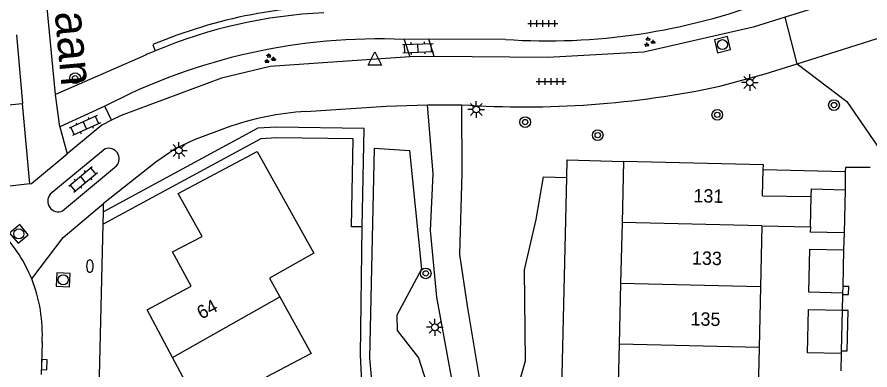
# Model space of a CAD drawing. Extents: x 132994 to 136000, y 393499 to 395512.
# Drawn here: x 134170.7 to 134234.4, y 394333.6 to 394360 of the extents above; entities that cross this region are included whole.
import ezdxf

# ---------------------------------------------------------------- set-up
doc = ezdxf.new("R2010")
doc.units = 0
for name, color, linetype in [('gg-afsc-erfafscheiding', 7, 'Continuous'), ('gg-afsc-hekwerk', 7, 'Continuous'), ('gg-afsc-muur', 7, 'Continuous'), ('gg-anno-huisnummerreeks BGT', 7, 'Continuous'), ('gg-anno-openbare ruimte label', 7, 'Continuous'), ('gg-bbg-bijgebouw', 7, 'Continuous'), ('gg-bbg-gedigitaliseerde bebouwing', 7, 'Continuous'), ('gg-bbg-gedigitaliseerde bijgebouw', 7, 'Continuous'), ('gg-bbg-hoofdgebouw', 7, 'Continuous'), ('gg-bbg-tussenscheiding', 7, 'Continuous'), ('gg-knt-verharding', 7, 'Continuous'), ('gg-knt-verharding nz', 7, 'Continuous'), ('gt-grn-groengrens', 7, 'Continuous'), ('gt-grn-weggrens', 7, 'Continuous'), ('gt-symb-boom', 7, 'Continuous'), ('gt-symb-brandkraan', 7, 'Continuous'), ('gt-symb-groenvak', 7, 'Continuous'), ('gt-symb-klinker verharding', 7, 'Continuous'), ('gt-symb-kolk', 7, 'Continuous'), ('gt-symb-lichtmast', 7, 'Continuous'), ('gt-symb-rioolschacht', 7, 'Continuous'), ('gt-symb-tegel verharding', 7, 'Continuous'), ('gt-symb-waterafsluiter', 7, 'Continuous')]:
    doc.layers.add(name, color=color, linetype=linetype)

# ---------------------------------------------------------------- blocks, each defined once
blk = doc.blocks.new('gt0-KL1')
at = {"layer": 'gt-symb-klinker verharding'}
for p, q in [((-1.15, 0.3), (1.15, 0.3)), ((-1, -0.3), (-1, 0.3)), ((-0.5, 0.3), (-0.5, 0.45)), ((0, -0.3), (0, 0.3)), ((0.5, 0.3), (0.5, 0.45)), ((1, -0.3), (1, 0.3)), ((-1.15, -0.3), (1.15, -0.3)), ((-0.5, -0.45), (-0.5, -0.3)), ((0.5, -0.45), (0.5, -0.3))]:
    blk.add_line(p, q, dxfattribs=at)
blk = doc.blocks.new('gt0-BOOM')
at = {"layer": 'gt-symb-boom'}
for radius in [0.4, 0.2]:
    blk.add_circle((0, 0), radius, dxfattribs=at)
blk = doc.blocks.new('gt0-LMAST')
at = {"layer": 'gt-symb-lichtmast'}
for p, q in [((-0.182, 0.173), (-0.447, 0.438)), ((-0.005, 0.246), (-0.005, 0.621)), ((0.172, 0.173), (0.437, 0.438)), ((-0.255, -0.004), (-0.63, -0.004)), ((-0.182, -0.181), (-0.447, -0.446)), ((-0.005, -0.254), (-0.005, -0.629)), ((0.437, -0.446), (0.172, -0.181)), ((0.245, -0.004), (0.62, -0.004))]:
    blk.add_line(p, q, dxfattribs=at)
blk.add_circle((-0.005, -0.004), 0.25, dxfattribs=at)
blk = doc.blocks.new('gt0-TEG1')
at = {"layer": 'gt-symb-tegel verharding'}
for p, q in [((-1.125, 0), (1.125, 0)), ((-0.9, -0.25), (-0.9, 0.25)), ((-0.45, -0.25), (-0.45, 0.25)), ((0, -0.25), (0, 0.25)), ((0.45, -0.25), (0.45, 0.25)), ((0.9, -0.25), (0.9, 0.25))]:
    blk.add_line(p, q, dxfattribs=at)
blk = doc.blocks.new('gt0-RS')
at = {"layer": 'gt-symb-rioolschacht'}
blk.add_lwpolyline([(-0.5, -0.5), (0.5, -0.5), (0.5, 0.5), (-0.5, 0.5)], close=True, dxfattribs=at)
blk.add_circle((0, 0), 0.375, dxfattribs=at)
blk = doc.blocks.new('gt0-GRVAK')
at = {"layer": 'gt-symb-groenvak'}
for p, q in [((-0.11, 0.189), (-0.228, 0.24)), ((-0.182, 0.153), (0.088, 0.153)), ((-0.091, 0.211), (-0.156, 0.322)), ((-0.047, 0.214), (-0.047, 0.393)), ((-0.004, 0.211), (0.061, 0.322)), ((0.015, 0.189), (0.133, 0.24)), ((0.262, -0.052), (0.197, 0.059)), ((0.305, -0.049), (0.305, 0.13)), ((0.349, -0.052), (0.414, 0.059)), ((-0.245, -0.228), (-0.363, -0.177)), ((-0.318, -0.264), (-0.047, -0.264)), ((-0.226, -0.206), (-0.291, -0.095)), ((-0.183, -0.203), (-0.183, -0.024)), ((-0.139, -0.206), (-0.074, -0.095)), ((-0.12, -0.228), (-0.002, -0.177)), ((0.243, -0.074), (0.125, -0.023)), ((0.17, -0.11), (0.441, -0.11)), ((0.368, -0.074), (0.486, -0.023))]:
    blk.add_line(p, q, dxfattribs=at)
blk = doc.blocks.new('gt0-WAFSL')
at = {"layer": 'gt-symb-waterafsluiter'}
for p, q in [((-0.5, -0.333), (0, 0.667)), ((0, 0.667), (0.5, -0.333)), ((0.5, -0.333), (-0.5, -0.333))]:
    blk.add_line(p, q, dxfattribs=at)
blk = doc.blocks.new('gt0-BR')
at = {"layer": 'gt-symb-brandkraan'}
for centre, radius, start, end in [((-0.244, 0), 0.206, 107.56694, 252.43307), ((0.599, -2.664), 3, 106.89205, 107.56694), ((0, -0.691), 0.938, 73.10799, 106.89205), ((-0.599, -2.664), 3, 72.43309, 73.10799), ((0.244, 0), 0.206, 287.56695, 72.43309), ((0.599, 2.664), 3, 252.43307, 253.10797), ((0, 0.691), 0.938, 253.10797, 286.89206), ((-0.599, 2.664), 3, 286.89206, 287.56695)]:
    blk.add_arc(centre, radius, start, end, dxfattribs=at)
blk = doc.blocks.new('gt0-KOLK')
at = {"layer": 'gt-symb-kolk'}
blk.add_lwpolyline([(0, 0), (0.375, 0), (0.375, 0.4), (-0.375, 0.4), (-0.375, 0), (0, 0)], dxfattribs=at)

msp = doc.modelspace()

# ---------------------------------------------------------------- linework, layer by layer
at = {"layer": 'gg-afsc-erfafscheiding'}
msp.add_line((134196.325, 394334.73), (134196.443, 394344.292), dxfattribs=at)
for points in [[(134211.738, 394347.987), (134211.769, 394349.292), (134215.97, 394349.18)], [(134210.722, 394324.796), (134210.997, 394331.103), (134211.335, 394331.131), (134211.738, 394347.987)]]:
    msp.add_lwpolyline(points, dxfattribs=at)
at = {"layer": 'gg-afsc-hekwerk'}
msp.add_line((134196.661, 394327.734), (134196.325, 394334.73), dxfattribs=at)
at = {"layer": 'gg-afsc-muur'}
msp.add_line((134226.412, 394348.57), (134232.546, 394348.425), dxfattribs=at)
at = {"layer": 'gg-bbg-bijgebouw'}
for p, q in [((134232.53, 394347.07), (134232.45, 394343.85)), ((134232.45, 394343.85), (134229.93, 394343.91)), ((134232.42, 394342.57), (134232.352, 394339.848)), ((134232.352, 394339.848), (134232.34, 394339.35)), ((134232.31, 394338.048), (134232.245, 394335.049)), ((134232.31, 394338.07), (134232.31, 394338.048)), ((134232.245, 394335.049), (134232.24, 394334.84))]:
    msp.add_line(p, q, dxfattribs=at)
for points in [[(134229.996, 394346.553), (134230.01, 394347.13), (134232.53, 394347.07)], [(134232.34, 394339.35), (134229.82, 394339.41), (134229.9, 394342.63), (134232.42, 394342.57)], [(134232.24, 394334.84), (134229.72, 394334.9), (134229.79, 394338.13), (134232.31, 394338.07)]]:
    msp.add_lwpolyline(points, dxfattribs=at)
at = {"layer": 'gg-bbg-gedigitaliseerde bebouwing'}
for p, q in [((134226.313, 394344.375), (134226.205, 394339.83)), ((134226.313, 394344.375), (134229.939, 394344.289)), ((134226.205, 394339.83), (134226.098, 394335.285)), ((134226.098, 394335.285), (134225.99, 394330.74))]:
    msp.add_line(p, q, dxfattribs=at)
at = {"layer": 'gg-bbg-gedigitaliseerde bijgebouw'}
msp.add_line((134229.939, 394344.289), (134229.93, 394343.91), dxfattribs=at)
at = {"layer": 'gg-bbg-hoofdgebouw'}
for p, q in [((134215.97, 394349.18), (134215.861, 394344.622)), ((134226.366, 394346.622), (134226.412, 394348.57)), ((134226.366, 394346.622), (134229.996, 394346.553)), ((134215.861, 394344.622), (134215.753, 394340.077)), ((134215.753, 394340.077), (134215.645, 394335.532))]:
    msp.add_line(p, q, dxfattribs=at)
for points in [[(134182.28, 394334.544), (134180.39, 394338.1), (134183.68, 394339.88), (134182.28, 394342.42), (134184.48, 394343.58), (134182.71, 394346.79), (134188.59, 394349.92), (134192.83, 394342.32), (134189.51, 394340.47), (134190.282, 394339.081)], [(134226.412, 394348.57), (134226.42, 394348.92), (134215.97, 394349.18)], [(134190.282, 394339.081), (134192.64, 394334.84), (134189.28, 394333.06), (134190.085, 394331.614)], [(134215.645, 394335.532), (134215.53, 394330.68), (134217.34, 394330.62)], [(134182.037, 394327.206), (134180.17, 394330.63), (134183.42, 394332.4), (134182.28, 394334.544)]]:
    msp.add_lwpolyline(points, dxfattribs=at)
at = {"layer": 'gg-bbg-tussenscheiding'}
for p, q in [((134229.939, 394344.289), (134229.996, 394346.553)), ((134226.313, 394344.375), (134215.861, 394344.622)), ((134226.205, 394339.83), (134215.753, 394340.077)), ((134182.28, 394334.544), (134190.282, 394339.081)), ((134226.098, 394335.285), (134215.645, 394335.532))]:
    msp.add_line(p, q, dxfattribs=at)
at = {"layer": 'gg-knt-verharding'}
for p, q in [((134173.53, 394354.17), (134172.451, 394365.36)), ((134234.272, 394361.899), (134228.05, 394359.949)), ((134170.614, 394358.635), (134171.078, 394353.52)), ((134201.417, 394358.303), (134199.574, 394358.297)), ((134199.574, 394358.297), (134199.998, 394356.993)), ((134201.818, 394357.009), (134201.417, 394358.303)), ((134207.155, 394358.293), (134201.417, 394358.303)), ((134180.023, 394357.021), (134173.53, 394354.17)), ((134201.818, 394357.009), (134199.998, 394356.993)), ((134171.621, 394347.52), (134171.078, 394353.52)), ((134177.227, 394353.309), (134173.847, 394351.764)), ((134177.725, 394352.257), (134177.227, 394353.309)), ((134201.33, 394353.4), (134203.89, 394353.42)), ((134173.847, 394351.764), (134174.412, 394349.747)), ((134177.25, 394350.13), (134173.14, 394346.729)), ((134174.05, 394345.49), (134178.101, 394348.86)), ((134232.546, 394348.425), (134232.53, 394347.07)), ((134177.115, 394345.423), (134177.13, 394346.03)), ((134175.59, 394283.06), (134177.092, 394344.501)), ((134232.45, 394343.85), (134232.42, 394342.57)), ((134232.338, 394339.248), (134232.31, 394338.07)), ((134232.34, 394339.35), (134232.338, 394339.248)), ((134172.531, 394335.653), (134172.472, 394333.263)), ((134232.24, 394334.84), (134232.2, 394333.55))]:
    msp.add_line(p, q, dxfattribs=at)
for points in [[(134228.05, 394359.949), (134225.671, 394359.203), (134217.489, 394357.341), (134210.33, 394356.953), (134201.818, 394357.009)], [(134199.998, 394356.993), (134189.58, 394356.279), (134185.939, 394355.396), (134178.435, 394352.612), (134177.725, 394352.257)], [(134223.167, 394354.799), (134226.55, 394355.73), (134228.94, 394356.48)], [(134228.94, 394356.48), (134232.67, 394353.66), (134236.05, 394348.72)], [(134192.229, 394352.919), (134198.23, 394353.3), (134201.33, 394353.4)], [(134203.95, 394328.6), (134202.02, 394339.05), (134201.56, 394344.02), (134201.76, 394348.26), (134201.33, 394353.4)], [(134205.88, 394328.997), (134204.31, 394338.41), (134203.75, 394342.24), (134203.92, 394348.3), (134203.89, 394353.42)], [(134177.725, 394352.257), (134177.002, 394351.895), (134174.412, 394349.747)], [(134186.35, 394351.71), (134183.89, 394350.79), (134182.47, 394350.12), (134181.02, 394349.13), (134177.13, 394346.03)], [(134171.621, 394347.52), (134171.743, 394347.534), (134174.412, 394349.747)], [(134234.403, 394348.729), (134232.55, 394348.74), (134232.546, 394348.425)], [(134171.621, 394347.52), (134166.605, 394346.944), (134166.282, 394346.23)], [(134171.756, 394340.411), (134174.099, 394343.51), (134177.13, 394346.03)], [(134232.338, 394339.248), (134232.785, 394339.238), (134232.799, 394339.838), (134232.352, 394339.848)], [(134232.245, 394335.049), (134232.694, 394335.039), (134232.759, 394338.038), (134232.31, 394338.048)]]:
    msp.add_lwpolyline(points, dxfattribs=at)
for centre, radius, start, end in [((134210.275, 394404.78), 46.591, 266.16008, 290.82087), ((134195.332, 394323.282), 37.049, 92.71008, 112.77411), ((134197.708, 394314.103), 44.233, 87.58239, 117.5827), ((134194.901, 394324.247), 35.993, 112.73673, 114.4163), ((134208.634, 394422.535), 69.277, 266.07372, 282.10976), ((134193.611, 394331.3), 21.664, 93.65803, 109.58339), ((134177.496, 394349.375), 0.794, 319.59469, 108.05571), ((134173.74, 394346.216), 0.79, 139.5036, 293.08824), ((134161.458, 394336.207), 11.123, 22.20808, 43.25559), ((134161.408, 394336.283), 11.141, 356.75659, 21.746)]:
    msp.add_arc(centre, radius, start, end, dxfattribs=at)
at = {"layer": 'gg-knt-verharding nz'}
msp.add_line((134152.089, 394351.694), (134171.078, 394353.52), dxfattribs=at)
at = {"layer": 'gt-grn-groengrens'}
for p, q in [((134180.796, 394357.904), (134180.99, 394357.443)), ((134177.092, 394344.501), (134177.115, 394345.423))]:
    msp.add_line(p, q, dxfattribs=at)
for points in [[(134196.443, 394344.292), (134196.596, 394351.649), (134190.045, 394351.746), (134188.646, 394351.656), (134177.115, 394345.423)], [(134196.443, 394344.292), (134195.643, 394344.309), (134195.779, 394350.861), (134190.065, 394350.946), (134188.872, 394350.869), (134177.092, 394344.501)], [(134198.598, 394326.883), (134198.294, 394329.501), (134197.287, 394331.47), (134197.03, 394334.495), (134197.369, 394350.174), (134199.978, 394349.999), (134200.886, 394341.141), (134199.042, 394337.713), (134199.07, 394336.558), (134200.658, 394334.525), (134201.425, 394332.096), (134201.131, 394325.42), (134200.455, 394323.922), (134200.386, 394322.541), (134200.85, 394320.8), (134200.699, 394314.456), (134198.37, 394315.032), (134198.598, 394326.883)], [(134210.722, 394324.796), (134210.059, 394324.825), (134208.8, 394324.823), (134207.926, 394327.893), (134208.243, 394332.896), (134208.639, 394334.29), (134208.564, 394341.085), (134209.434, 394344.857), (134209.986, 394348.029), (134211.738, 394347.987)]]:
    msp.add_lwpolyline(points, dxfattribs=at)
msp.add_arc((134195.333, 394323.279), 37.553, 89.20587, 112.77371, dxfattribs=at)
at = {"layer": 'gt-grn-weggrens'}
for p, q in [((134228.94, 394356.48), (134228.05, 394359.949)), ((134228.94, 394356.48), (134238.417, 394359.457)), ((134173.847, 394351.764), (134173.53, 394354.17))]:
    msp.add_line(p, q, dxfattribs=at)

# ---------------------------------------------------------------- block references
at = {"layer": 'gt-symb-boom'}
for p in [(134174.997, 394355.396), (134231.699, 394353.393), (134222.979, 394352.665), (134208.622, 394352.123), (134214.046, 394351.143), (134201.195, 394340.823)]:
    msp.add_blockref('gt0-BOOM', p, dxfattribs=at)
at = {"layer": 'gt-symb-brandkraan', "rotation": 90}
msp.add_blockref('gt0-BR', (134176.101, 394341.365), dxfattribs=at)
at = {"layer": 'gt-symb-groenvak', "rotation": 5.625060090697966}
msp.add_blockref('gt0-GRVAK', (134217.886, 394358.097), dxfattribs=at)
at = {"layer": 'gt-symb-groenvak'}
msp.add_blockref('gt0-GRVAK', (134189.524, 394356.854), dxfattribs=at)
at = {"layer": 'gt-symb-klinker verharding'}
for p, rotation in [((134200.625, 394357.65), 2.2356368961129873), ((134175.713, 394351.871), -155.40899949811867), ((134175.592, 394347.842), 39.76890883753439)]:
    msp.add_blockref('gt0-KL1', p, dxfattribs=dict(at, rotation=rotation))
at = {"layer": 'gt-symb-kolk', "rotation": -91.3748347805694}
msp.add_blockref('gt0-KOLK', (134172.492, 394334.007), dxfattribs=at)
at = {"layer": 'gt-symb-lichtmast'}
for p in [(134225.41, 394355.081), (134204.978, 394353.071), (134182.762, 394350.006), (134201.889, 394336.798)]:
    msp.add_blockref('gt0-LMAST', p, dxfattribs=at)
at = {"layer": 'gt-symb-rioolschacht'}
for p, rotation in [((134223.362, 394357.906), 13.411071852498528), ((134170.795, 394343.772), 40.0109577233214), ((134174.107, 394340.341), -92.4646633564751)]:
    msp.add_blockref('gt0-RS', p, dxfattribs=dict(at, rotation=rotation))
at = {"layer": 'gt-symb-tegel verharding'}
for p, rotation in [((134209.948, 394359.481), -0.057295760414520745), ((134210.565, 394355.149), -0.05729576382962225)]:
    msp.add_blockref('gt0-TEG1', p, dxfattribs=dict(at, rotation=rotation))
at = {"layer": 'gt-symb-waterafsluiter'}
msp.add_blockref('gt0-WAFSL', (134197.397, 394356.713), dxfattribs=at)

# ---------------------------------------------------------------- texts
at = {"layer": 'gg-anno-huisnummerreeks BGT'}
for s, rotation, p in [('131', 358.6, (134221.188, 394346.136)), ('133', 358.6, (134221.077, 394341.486)), ('64', 28, (134184.432, 394337.362)), ('135', 358.6, (134220.97, 394336.939))]:
    msp.add_text(s, height=1, rotation=rotation, dxfattribs=at).set_placement(p)
at = {"layer": 'gg-anno-openbare ruimte label'}
msp.add_text('Ardennenlaan', height=2.5, rotation=275.2, dxfattribs=at).set_placement((134172.093, 394375.491))

doc.saveas('drawing.dxf')
